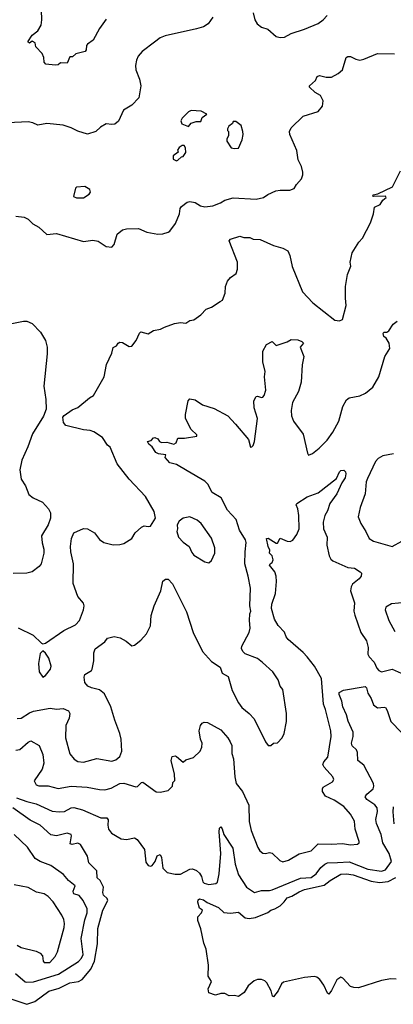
# Model space of a CAD drawing. Extents: x 1771496 to 1971148, y 471553 to 643630.
# Tile 321 of 656: x 1851003 to 1853773, y 553545 to 560856. Entities that reach past the tile are written whole.
import ezdxf

# ---------------------------------------------------------------- set-up
doc = ezdxf.new("R2010")
doc.units = 0

msp = doc.modelspace()

# ---------------------------------------------------------------- linework, layer by layer
at = {"layer": '0CON10XD'}
for points in [[(1851645, 560860), (1851595, 560790), (1851546.9, 560703.1), (1851506.7, 560675), (1851498.8, 560665), (1851496.4, 560633.6), (1851489.3, 560620.7), (1851418.3, 560601.7), (1851395, 560580), (1851375, 560580), (1851355, 560532.5), (1851305, 560536.7), (1851287.7, 560522.3), (1851265, 560518), (1851196.4, 560526.4), (1851185, 560540), (1851182.5, 560575), (1851169.2, 560605), (1851123.9, 560653.9), (1851116.7, 560685), (1851095, 560697.5), (1851075, 560682.5), (1851063, 560693), (1851095, 560741.2), (1851137.3, 560772.7), (1851161.2, 560815), (1851168, 560855), (1851164.1, 560925.9)], [(1852735, 560907.5), (1852746, 560855), (1852763.8, 560825), (1852795, 560801.4), (1852843.3, 560785), (1852905, 560732.5), (1852935, 560723.3)], [(1852435.8, 560875), (1852400, 560825), (1852365.6, 560804.4), (1852315, 560788.1), (1852082.6, 560737.4), (1852045, 560720.8), (1852001.8, 560688.2), (1851911.1, 560618.9), (1851882, 560585), (1851868.6, 560555), (1851861.9, 560515), (1851864.4, 560485), (1851891.4, 560415), (1851901.4, 560365), (1851885.7, 560275), (1851835, 560220.8), (1851773.8, 560185), (1851735, 560103.8), (1851709.1, 560080.9), (1851685, 560076.9), (1851645, 560084), (1851602.7, 560057.3), (1851566.7, 560025), (1851505, 560006), (1851435, 560027.5), (1851385, 560054.2), (1851325, 560074), (1851205, 560086.7), (1851137.7, 560072.3), (1851101.1, 560091.1), (1851065, 560098.5), (1850915, 560090)], [(1852935, 560723.3), (1852965, 560727.5), (1853015, 560753.3), (1853115, 560786.2), (1853215, 560828.8), (1853253.3, 560855), (1853283.6, 560886.4)], [(1850975, 559398), (1851035, 559390.8), (1851065, 559374.2), (1851101.2, 559341.2), (1851145.8, 559315.8), (1851205, 559260.8), (1851275, 559267.5), (1851475, 559210), (1851545, 559220), (1851585, 559211.2), (1851645, 559173.3), (1851685, 559166.7), (1851703.9, 559186.1), (1851725.8, 559265), (1851765, 559295.6), (1851795, 559304.5), (1851885, 559305.6), (1851945, 559278.8), (1852026.4, 559263.6), (1852065, 559266.7), (1852105, 559278.8), (1852116.7, 559285), (1852157.9, 559342.1), (1852187.5, 559415), (1852191.9, 559455), (1852201.5, 559468.5), (1852245, 559500.8), (1852265, 559505.7), (1852305, 559498.8), (1852343, 559473), (1852375, 559465.8), (1852435, 559474.3), (1852492.7, 559497.3), (1852522.7, 559517.3), (1852585, 559532.5), (1852755.9, 559524.1), (1852810, 559535), (1852841.7, 559558.3), (1852902.5, 559585), (1852935, 559590.6), (1853005, 559590), (1853037.6, 559602.4), (1853055, 559632.5), (1853092.5, 559675), (1853103.3, 559705), (1853103.3, 559725), (1853093.3, 559765), (1853068, 559815), (1853057.1, 559885), (1853004.6, 560004.6), (1853004.4, 560025), (1853015, 560053.3), (1853105, 560139.2), (1853215, 560173.8), (1853246.7, 560215), (1853253.3, 560255), (1853232.3, 560292.3), (1853193.3, 560315), (1853152.5, 560355), (1853152.5, 560365), (1853195.8, 560404.2), (1853208.8, 560435), (1853225, 560440.8), (1853275, 560430.6), (1853315, 560430), (1853363.4, 560456.6), (1853395, 560483.3), (1853424, 560575), (1853435, 560583.8), (1853455, 560583.8), (1853495, 560563.8), (1853525, 560556.7), (1853555, 560563.3), (1853655, 560605.7), (1853782.9, 560602.9)], [(1852255, 560062.5), (1852275, 560087.5), (1852310.7, 560099.3), (1852345, 560100), (1852355, 560130), (1852390, 560155), (1852348.3, 560178.3), (1852275, 560182.5), (1852255, 560173.3), (1852207.5, 560125), (1852197.5, 560105), (1852205, 560082.5), (1852255, 560062.5)], [(1852595, 559900), (1852625, 559903.3), (1852652.5, 559965), (1852660, 560005), (1852657.5, 560025), (1852645, 560070), (1852605, 560100), (1852585, 560100), (1852580, 560085), (1852553.3, 560066.7), (1852543, 560047), (1852543, 560033), (1852550, 560025), (1852550, 559995), (1852538.3, 559971.7), (1852537.5, 559955), (1852570, 559905), (1852595, 559900)], [(1852165, 559807.5), (1852175, 559812.5), (1852201.7, 559838.3), (1852215, 559840), (1852235, 559870), (1852232.5, 559905), (1852221.7, 559921.7), (1852208.3, 559921.7), (1852185, 559907.5), (1852173.6, 559886.4), (1852177.5, 559872.5), (1852140, 559845), (1852141.7, 559821.7), (1852165, 559807.5)], [(1850991.7, 556341.7), (1851102, 556285), (1851165, 556227.5), (1851175, 556222.5), (1851195, 556226.7), (1851329.5, 556320.5), (1851416.7, 556363.3), (1851446.5, 556395), (1851477.3, 556475), (1851482.2, 556505), (1851475.6, 556525), (1851433.8, 556573.8), (1851400.6, 556670.6), (1851401.2, 556815), (1851381.8, 556905), (1851379.5, 556945), (1851386.5, 557005), (1851405, 557045.7), (1851475, 557078), (1851505, 557075.6), (1851558.8, 557045), (1851595, 556996.7), (1851627.5, 556975), (1851695, 556956.7), (1851745, 556960), (1851775, 556967.5), (1851835, 557003.8), (1851860, 557045), (1851905, 557089.2), (1851925, 557097.1), (1851955, 557092.5), (1851973.6, 557096.4), (1852010, 557155), (1852001.2, 557205), (1851935, 557316.2), (1851814.2, 557445), (1851725, 557558.8), (1851675, 557682.5), (1851655, 557696.7), (1851616.2, 557755), (1851553.3, 557795), (1851525, 557807.1), (1851475, 557810), (1851345, 557844.3), (1851327.5, 557865), (1851323.3, 557905), (1851331.7, 557918.3), (1851391.7, 557958.3), (1851433.6, 557976.4), (1851521.2, 558048.8), (1851550, 558065), (1851628.8, 558205), (1851647.5, 558295), (1851685, 558380), (1851697, 558423), (1851720, 558435), (1851732.5, 558455), (1851745, 558462.5), (1851765, 558460), (1851815, 558430), (1851835, 558433.3), (1851865.7, 558474.3), (1851891.2, 558528.8), (1851902, 558538), (1851956.4, 558523.6), (1851995, 558547.5), (1852047.5, 558557.5), (1852076.4, 558573.6), (1852150.7, 558599.3), (1852195, 558607.5), (1852235, 558603.3), (1852265, 558623.8), (1852295, 558626.7), (1852345, 558663.8), (1852385, 558707.5), (1852425, 558722.5), (1852490, 558765), (1852506.1, 558773.9), (1852527.5, 558825), (1852530, 558875), (1852544.1, 558915.9), (1852565, 558942.5), (1852607.3, 558972.7), (1852618.8, 559005), (1852617.5, 559055), (1852556.2, 559215), (1852565, 559227.5), (1852635, 559248.6), (1852665, 559240), (1852708.1, 559238.1), (1852735, 559226.7), (1852785, 559224.2), (1852885, 559179.2), (1852955, 559160), (1852991.2, 559141.2), (1853006, 559105), (1853022.6, 559022.6), (1853098.8, 558835), (1853176, 558755), (1853340, 558625), (1853375, 558620), (1853395, 558630), (1853423.8, 558735), (1853418.3, 558788.3), (1853418, 558875), (1853434.2, 558965), (1853457.5, 559025), (1853454, 559055), (1853467.5, 559125), (1853516.7, 559205), (1853543.8, 559235), (1853605, 559347.5), (1853626, 559415), (1853633.8, 559465), (1853675, 559483.3), (1853694.4, 559515.6), (1853720, 559535), (1853715.8, 559545.8), (1853625, 559542.9), (1853620, 559545), (1853622.5, 559555), (1853657.1, 559562.9), (1853765.8, 559615), (1853825, 559733.3)], [(1851475, 559533.3), (1851519.3, 559560.7), (1851527.5, 559575), (1851522.5, 559595), (1851485, 559618), (1851425, 559612.9), (1851415.8, 559605), (1851402.7, 559542.7), (1851425, 559534.2), (1851475, 559533.3)], [(1850945, 558600.8), (1851031.8, 558618.2), (1851055, 558617.3), (1851095, 558599.7), (1851156.9, 558535), (1851194.3, 558475), (1851205.5, 558425.5), (1851205.7, 558375), (1851181.9, 558135), (1851197, 558037), (1851199.2, 557965), (1851178.5, 557911.5), (1851098.3, 557781.7), (1851063.3, 557685), (1851018, 557585), (1851003.3, 557515), (1851013.8, 557445), (1851045.9, 557395.9), (1851071.7, 557331.7), (1851102.5, 557305), (1851173, 557273), (1851216, 557225), (1851230.8, 557195), (1851231.9, 557155), (1851213.7, 557106.3), (1851164.2, 557025), (1851168.8, 556971.2), (1851182.9, 556925), (1851183.1, 556895), (1851163.2, 556816.8), (1851147.5, 556795), (1851095, 556755.6), (1851055, 556747.5), (1850954, 556744)], [(1852803.4, 556083.4), (1852765, 556112), (1852675, 556148.8), (1852656.7, 556165), (1852646.4, 556186.4), (1852648.8, 556205), (1852704.2, 556305), (1852712.7, 556337.3), (1852706.5, 556395), (1852708.9, 556445), (1852716.9, 556465), (1852710, 556505), (1852714.5, 556635), (1852697.8, 556725), (1852672.3, 556815), (1852673.8, 556905), (1852682.2, 556975), (1852677.8, 556995), (1852633.6, 557065), (1852607.5, 557145), (1852544.6, 557215), (1852496.5, 557305), (1852430.6, 557345), (1852397.1, 557407.1), (1852375, 557428.9), (1852245, 557505.6), (1852165, 557552.5), (1852115, 557566), (1852081.2, 557605), (1852087.5, 557625), (1852032.1, 557632.1), (1852012.1, 557642.1), (1851985.5, 557685.5), (1851961.4, 557705), (1851951.2, 557725), (1851977.7, 557732.3), (1851995, 557752.5), (1852005, 557753.3), (1852027.5, 557745), (1852040, 557725), (1852055, 557716.2), (1852095, 557720), (1852145, 557705.5), (1852161.9, 557715), (1852175, 557748), (1852225, 557749.2), (1852316.4, 557763.6), (1852316.7, 557775), (1852273.7, 557813.7), (1852232.9, 557895), (1852232.9, 557925), (1852252.5, 558025), (1852265, 558042), (1852305, 558032.5), (1852357.6, 557997.6), (1852445, 557968.5), (1852545, 557914.5), (1852604.1, 557854.1), (1852698.1, 557738.1), (1852715, 557682.5), (1852725, 557683.8), (1852734, 557695), (1852744, 557724), (1852765.5, 557895), (1852740.5, 557975), (1852740, 558025), (1852755, 558057.5), (1852765, 558060), (1852795, 558050), (1852805, 558053.3), (1852816, 558065), (1852826.9, 558105), (1852818.1, 558205), (1852822.9, 558245), (1852804.6, 558315), (1852804.4, 558395), (1852834, 558445), (1852875, 558467.5), (1852905, 558437.5), (1852986.2, 558463.8), (1853015, 558482.5), (1853065, 558478.8), (1853095.9, 558465.9), (1853106.7, 558455), (1853082.5, 558425), (1853110, 558355), (1853096.4, 558293.6), (1853090, 558165), (1853070, 558095), (1853026.7, 558015), (1853015.5, 557955), (1853017.8, 557915), (1853033.1, 557875), (1853105, 557778.8), (1853136.4, 557636.4), (1853145, 557622.5), (1853175, 557636.2), (1853223.8, 557675), (1853282, 557735), (1853325.4, 557794.6), (1853370, 557875), (1853398.1, 557985), (1853425.6, 558034.4), (1853445, 558047.5), (1853525, 558064), (1853567.7, 558082.3), (1853621.7, 558128.3), (1853666, 558205), (1853710.6, 558355), (1853747.5, 558415), (1853742, 558455), (1853720.5, 558490.5), (1853702.5, 558505), (1853697.5, 558525), (1853703.8, 558536.2), (1853725, 558536.7), (1853740, 558545), (1853771.2, 558595), (1853802.7, 558617.3)], [(1853775, 557633.4), (1853695, 557617.1), (1853661.7, 557598.3), (1853640.5, 557575), (1853581.1, 557448.9), (1853572.5, 557425), (1853564.5, 557335), (1853528.2, 557235), (1853513.3, 557165), (1853531.1, 557115), (1853568.9, 557055), (1853593, 557003), (1853625, 556983.3), (1853765, 556945.8), (1853835, 556984.4)], [(1850975, 555431.1), (1851005, 555437.1), (1851065, 555492.9), (1851085, 555501.4), (1851147.2, 555467.2), (1851175, 555400), (1851181.2, 555335), (1851168.5, 555291.5), (1851110, 555205), (1851125.7, 555175.7), (1851145, 555168.6), (1851215, 555167.8), (1851287.3, 555147.3), (1851385, 555163.8), (1851503.6, 555156.4), (1851595, 555139.5), (1851635, 555138.5), (1851680.2, 555149.8), (1851745.6, 555184.4), (1851775, 555187.5), (1851865, 555160), (1851876.4, 555163.6), (1851905, 555193.3), (1851915, 555193.8), (1852015, 555123.3), (1852045, 555121.2), (1852105, 555133.3), (1852136.7, 555165), (1852138.3, 555191.7), (1852153, 555207), (1852150, 555255), (1852126.2, 555355), (1852132.5, 555385), (1852155, 555391.2), (1852165, 555386.2), (1852215, 555342.5), (1852235, 555361.2), (1852292.6, 555377.4), (1852340.8, 555425), (1852354.4, 555455), (1852355.8, 555484.2), (1852343.3, 555515), (1852334.5, 555575), (1852344.1, 555615.9), (1852355, 555632.5), (1852370.7, 555639.3), (1852395, 555636.7), (1852493, 555583), (1852545, 555522.9), (1852564.5, 555495), (1852575, 555466.7), (1852576.6, 555406.6), (1852587.9, 555367.9), (1852598.6, 555235), (1852608.9, 555185), (1852654.3, 555125), (1852701.5, 555025), (1852703.6, 554903.6), (1852718.8, 554835), (1852768.7, 554708.7), (1852783.8, 554685), (1852805, 554668), (1852825, 554664.2), (1852855, 554672), (1852875, 554668), (1852932.6, 554612.6), (1852955, 554604.2), (1852995, 554614.4), (1853075, 554662.5), (1853165, 554684.2), (1853215, 554737.8), (1853315, 554734), (1853395, 554740.4), (1853455, 554728.5), (1853507.5, 554735), (1853518.8, 554745), (1853520, 554755), (1853490, 554845), (1853484.4, 554905), (1853456.7, 554956.7), (1853405, 555014.4), (1853335, 555062.2), (1853271.1, 555091.1), (1853248.2, 555125), (1853247.3, 555145), (1853253.3, 555156.7), (1853321.7, 555198.3), (1853332, 555215), (1853324.2, 555235), (1853260.6, 555305), (1853250, 555325), (1853258.1, 555345), (1853288.5, 555381.5), (1853311.1, 555535), (1853308.8, 555575), (1853271.1, 555735), (1853255.9, 555775), (1853240.8, 555965), (1853188.1, 556055), (1853135, 556124.4), (1853105, 556158.5), (1852993.3, 556255), (1852977.5, 556275), (1852965, 556308.9), (1852919.1, 556359.1), (1852892.1, 556405), (1852869.6, 556485), (1852873.1, 556516.9), (1852898.5, 556595), (1852906.9, 556685), (1852904.4, 556725), (1852895, 556756), (1852855.7, 556805), (1852858.8, 556815), (1852875.6, 556825), (1852882.1, 556845), (1852875, 556876), (1852853.8, 556895), (1852856.9, 556916.9), (1852844.5, 556945), (1852833.3, 557005), (1852845, 557006.7), (1852905, 556970), (1852915, 556970), (1852935, 557007.5), (1852985.9, 556984.1), (1853007.7, 556982.3), (1853029.1, 556990.9), (1853057.4, 557032.6), (1853075.6, 557075), (1853071.4, 557175), (1853064.2, 557225), (1853052.5, 557255), (1853056.7, 557265), (1853135, 557312.9), (1853215, 557343.1), (1853350.7, 557449.3), (1853375, 557500), (1853385, 557508), (1853405, 557512.5), (1853418.3, 557498.3), (1853422, 557485), (1853415.4, 557454.6), (1853392, 557418), (1853355.4, 557334.6), (1853303.3, 557265), (1853285, 557210), (1853264.4, 557175.6), (1853253.6, 557126.4), (1853256.5, 557075), (1853282.9, 557015), (1853280.6, 556955), (1853298.1, 556875), (1853309.4, 556849.4), (1853325, 556837.1), (1853435, 556788.1), (1853485, 556782.5), (1853527.3, 556757.3), (1853535.9, 556745.9), (1853534, 556725), (1853520, 556705), (1853470, 556665), (1853460, 556645), (1853455.8, 556615), (1853486.3, 556526.3), (1853481.1, 556465), (1853486.7, 556435), (1853533.1, 556305), (1853574.5, 556245), (1853587.1, 556195), (1853584.6, 556144.6), (1853594.4, 556125), (1853630, 556085), (1853651.8, 556041.8), (1853665, 556024.2), (1853685, 556014.3), (1853765, 556034.2), (1853830.8, 556005)], [(1852405, 556822.5), (1852425, 556840), (1852450, 556895), (1852450, 556935), (1852425, 557007.5), (1852349.2, 557115), (1852319.7, 557139.7), (1852265, 557163.8), (1852215.8, 557154.2), (1852185, 557132.5), (1852170, 557105), (1852173.3, 557075), (1852168.8, 557055), (1852179.2, 557015), (1852215, 556977.1), (1852259.2, 556945), (1852279.4, 556899.4), (1852295, 556879.4), (1852375, 556830), (1852405, 556822.5)], [(1850985, 555667.1), (1851015, 555669.4), (1851075, 555710), (1851105, 555720.9), (1851230, 555745), (1851275, 555737.1), (1851325, 555742.5), (1851365.5, 555725.5), (1851374.1, 555704.1), (1851369.3, 555670.7), (1851344.4, 555615), (1851343.3, 555525), (1851374.4, 555405), (1851408, 555365), (1851435, 555349.4), (1851475, 555343.1), (1851575, 555370), (1851685, 555350), (1851715, 555359.5), (1851745.4, 555384.6), (1851759.1, 555425), (1851754.6, 555515), (1851746.2, 555555), (1851709.6, 555655), (1851678.8, 555755), (1851631.3, 555851.3), (1851595, 555879.2), (1851534.3, 555894.3), (1851507.3, 555907.3), (1851486.2, 555935), (1851481.2, 555975), (1851486.4, 555993.6), (1851536, 556024), (1851541.2, 556035), (1851552, 556095), (1851552, 556155), (1851563.8, 556185), (1851633.9, 556236.1), (1851655, 556263.3), (1851704.1, 556275.9), (1851747, 556267), (1851792.3, 556242.3), (1851835, 556206.7), (1851855, 556211.2), (1851901.7, 556248.3), (1851942, 556295), (1851972, 556355), (1851978.8, 556431.2), (1851998.8, 556505), (1852050, 556615), (1852064, 556686), (1852085, 556702.5), (1852105, 556701.2), (1852135, 556666.2), (1852239.7, 556459.7), (1852290, 556305), (1852358, 556165), (1852425, 556091.2), (1852489.7, 556049.7), (1852505, 556003.8), (1852548.1, 555978.1), (1852579.2, 555875), (1852625, 555783.8), (1852650.3, 555750.3), (1852705.5, 555705.5), (1852742, 555665), (1852824.4, 555494.4), (1852845, 555467.5), (1852865, 555467.5), (1852885, 555483.3), (1852915, 555486.7), (1852950, 555525), (1852963.8, 555555), (1852981.2, 555645), (1852980, 555705), (1852953.9, 555883.9), (1852935, 555907.5), (1852918.8, 555955), (1852880, 556015), (1852803.4, 556083.4)], [(1853915.5, 556534.5), (1853760.3, 556519.7), (1853718, 556495), (1853713.1, 556475), (1853740, 556395), (1853783.6, 556313.6)], [(1851175, 555973.8), (1851195, 555987.5), (1851230.6, 556035), (1851237.5, 556055), (1851220, 556115), (1851195, 556152.5), (1851175, 556170), (1851155, 556150), (1851142.5, 556075), (1851148, 556015), (1851175, 555973.8)], [(1850979.4, 555079.4), (1851055, 555050), (1851125, 555034.6), (1851245, 554979.7), (1851295, 554974.1), (1851335, 554976.2), (1851385, 555004.6), (1851405, 555006.2), (1851469.1, 554989.1), (1851605, 554928.9), (1851649.8, 554929.8), (1851658.5, 554915), (1851655.5, 554875), (1851660.5, 554845), (1851682.5, 554815), (1851755, 554773.3), (1851795, 554770), (1851855, 554781.1), (1851875, 554770), (1851928.6, 554695), (1851938.6, 554601.4), (1851955, 554575.7), (1851975, 554570.6), (1851985, 554575.6), (1852007.5, 554605), (1852022, 554648), (1852045, 554658.8), (1852055.4, 554635.4), (1852065.3, 554555.3), (1852096, 554525), (1852155, 554512.5), (1852195, 554512), (1852265, 554549.4), (1852285, 554552.2), (1852315, 554538.8), (1852335, 554518.5), (1852350.7, 554495), (1852360.4, 554455), (1852371.5, 554445), (1852405, 554435.3), (1852457.3, 554442.7), (1852468.9, 554451.1), (1852481.6, 554515), (1852493.3, 554665), (1852481.2, 554825), (1852485, 554852.5), (1852495, 554863.3), (1852505, 554848.8), (1852517.1, 554805), (1852583.3, 554705), (1852601.1, 554585), (1852625, 554505.7), (1852685, 554414.3), (1852745, 554375.7), (1852795, 554391.5), (1852855, 554389.6), (1852874.4, 554394.4), (1853085, 554482.9), (1853165, 554486.8), (1853202.2, 554515), (1853235, 554561.5), (1853265, 554586.9), (1853285, 554595.3), (1853359.3, 554599.3), (1853445, 554602.3), (1853585, 554549.8), (1853685, 554534.3), (1853715, 554542.8), (1853760.4, 554605), (1853742.5, 554665), (1853696.2, 554745), (1853683.2, 554805), (1853647.1, 554887.1), (1853643.6, 554916.4), (1853656.1, 554976.1), (1853652.2, 555005), (1853635, 555025.6), (1853576.9, 555065), (1853563.1, 555085), (1853575.5, 555105), (1853622.7, 555145), (1853629.5, 555165), (1853627.2, 555185), (1853555, 555321.4), (1853510.6, 555355), (1853508.5, 555415), (1853498.9, 555435), (1853468.6, 555465), (1853461.9, 555485), (1853475.6, 555535), (1853475.5, 555565), (1853437.4, 555647.4), (1853424.7, 555695), (1853398.4, 555755), (1853392, 555795), (1853370.7, 555845), (1853370.4, 555859.6), (1853402.5, 555877.5), (1853565, 555904.7), (1853574.1, 555894.1), (1853583.3, 555855), (1853607.8, 555815), (1853625, 555770), (1853655, 555745.8), (1853705, 555752.5), (1853715, 555748), (1853727.4, 555727.4), (1853754.2, 555645), (1853834.5, 555564.5)], [(1850914.2, 553594.2), (1851055.3, 553545.3), (1851116, 553565), (1851217.9, 553642.1), (1851295.5, 553664.5), (1851375, 553704.2), (1851439.5, 553715), (1851465, 553730.3), (1851530.5, 553805), (1851558.5, 553865), (1851580.8, 553995), (1851582.9, 554107.1), (1851620.6, 554245), (1851657.1, 554315), (1851651.9, 554331.9), (1851623.3, 554355), (1851618.5, 554375), (1851623.9, 554415), (1851599.8, 554465), (1851577.9, 554485), (1851575, 554537.1), (1851516.5, 554595), (1851505.3, 554645), (1851455, 554731.1), (1851435, 554742.1), (1851392.7, 554732.7), (1851377.1, 554737.1), (1851387.5, 554795), (1851384.3, 554805), (1851355, 554816.6), (1851275, 554795.8), (1851234.4, 554804.4), (1851155, 554875.4), (1851081.4, 554911.4), (1850952.7, 555005)], [(1853778.9, 554885), (1853770.6, 554975), (1853775, 555012.5)], [(1850971.2, 553775), (1851043.1, 553713.1), (1851055, 553708.9), (1851105, 553712.3), (1851290.3, 553769.7), (1851438.1, 553861.9), (1851462.2, 553887.8), (1851474.8, 553915), (1851460, 554035), (1851486.8, 554173.2), (1851502.9, 554225), (1851504, 554254), (1851474.5, 554315), (1851445, 554354.3), (1851405, 554364.4), (1851400.8, 554370.8), (1851398.5, 554385), (1851413.3, 554425), (1851365.7, 554465), (1851328.8, 554508.8), (1851235, 554576.5), (1851155, 554606.2), (1851117.4, 554627.4), (1851061.4, 554711.4), (1850963.3, 554805)], [(1853795, 553731.2), (1853755, 553734), (1853685, 553722), (1853515, 553668.8), (1853479.3, 553669.3), (1853456.4, 553676.4), (1853399.3, 553739.3), (1853383, 553747), (1853355, 553727.5), (1853315, 553646.7), (1853295, 553620), (1853285, 553627.5), (1853256.9, 553686.9), (1853228.3, 553728.3), (1853205, 553746), (1853185, 553750.8), (1853115, 553744.4), (1852960, 553710), (1852943.1, 553696.9), (1852918.9, 553645), (1852885, 553601.2), (1852876.2, 553606.2), (1852866.7, 553645), (1852834.4, 553704.4), (1852819.7, 553719.7), (1852795, 553730), (1852765, 553729.2), (1852741.2, 553718.8), (1852698, 553682), (1852667.6, 553632.4), (1852625, 553602.5), (1852595, 553610), (1852555, 553608.8), (1852525, 553626.7), (1852495, 553626.7), (1852455, 553612.5), (1852405, 553630), (1852400.7, 553659.3), (1852426.2, 553715), (1852400.8, 553755), (1852403.9, 553835), (1852386.7, 553955), (1852368.9, 553998.9), (1852346.3, 554105), (1852322.7, 554167.3), (1852324.6, 554195), (1852351.2, 554225), (1852357.5, 554245), (1852335, 554260), (1852323.6, 554303.6), (1852325, 554320), (1852335, 554328.6), (1852365, 554322.2), (1852392, 554302), (1852475.8, 554265), (1852516.8, 554226.8), (1852565, 554222.5), (1852625, 554230), (1852675, 554188.5), (1852705, 554182.3), (1852750.1, 554189.9), (1852842.9, 554227.1), (1852865, 554244.5), (1852895, 554253.8), (1852933.4, 554276.6), (1852962.7, 554305), (1852985.7, 554335), (1853021.7, 554348.3), (1853075, 554380.3), (1853115, 554396.7), (1853260.5, 554429.5), (1853305, 554465.5), (1853385, 554511.8), (1853425, 554514.6), (1853475, 554507.1), (1853608.5, 554458.5), (1853671.3, 554448.7), (1853735, 554457.5), (1853792.1, 554487.9)], [(1850985.4, 553985.4), (1851015, 553967.8), (1851125, 553938.9), (1851154, 553924), (1851171.1, 553905), (1851176.5, 553866.5), (1851185.5, 553855.5), (1851226, 553855), (1851265, 553900.8), (1851284.5, 553935.5), (1851333.6, 554115), (1851336.4, 554145), (1851330.9, 554175), (1851316.5, 554206.5), (1851250, 554305), (1851215, 554345.6), (1851185, 554365.6), (1851128, 554378), (1851065, 554412.9), (1850961.9, 554431.9)]]:
    msp.add_lwpolyline(points, dxfattribs=at)

doc.saveas('drawing.dxf')
